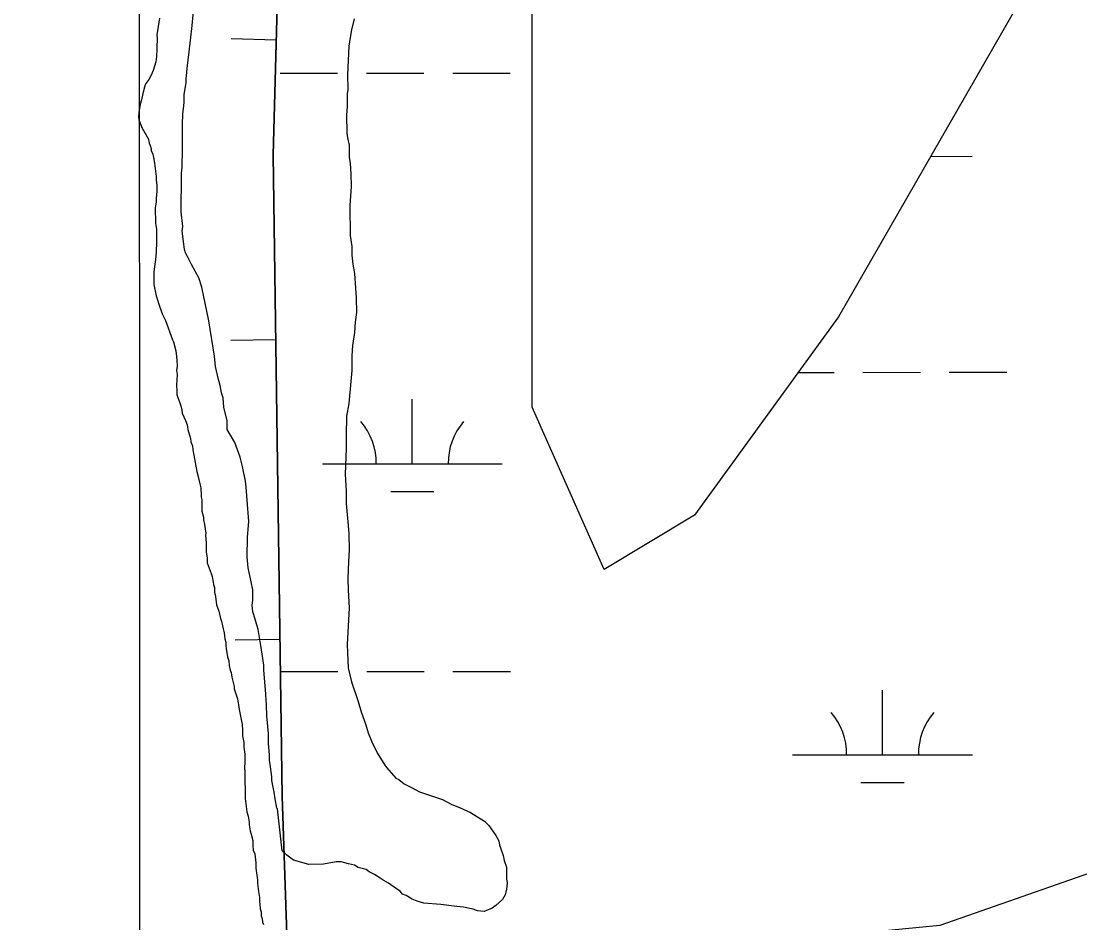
# Model space of a CAD drawing. Extents: x 3279314 to 3317160, y 734079 to 759431.
# Drawn here: x 3296505 to 3297094, y 749061 to 749562 of the extents above; entities that cross this region are included whole.
import ezdxf

# ---------------------------------------------------------------- set-up
doc = ezdxf.new("R2010")
doc.units = 0
for name, color, linetype in [('V-BORW-LINE', 7, 'Continuous'), ('V-GRID-MAJR', 7, 'Continuous'), ('V-SITE-VEGE', 7, 'Continuous'), ('V-UTIL-LINE', 7, 'Continuous'), ('V-WETL-SWMP', 7, 'Continuous')]:
    doc.layers.add(name, color=color, linetype=linetype)

msp = doc.modelspace()

# ---------------------------------------------------------------- linework, layer by layer
at = {"layer": 'V-BORW-LINE'}
for p, q in [((3296647, 749551.72), (3296622.01, 749552.41)), ((3296646.72, 749385.15), (3296621.73, 749384.79)), ((3296649.13, 749218.57), (3296624.13, 749218.21))]:
    msp.add_line(p, q, dxfattribs=at)
for points in [[(3296598.7, 750050.92), (3296651.61, 749925.69), (3296652.81, 749762.19), (3296645.24, 749488), (3296650.39, 749131.3), (3296658.96, 748873.52), (3296644.56, 748745.92), (3296604.44, 748735.23), (3296606.03, 748681.21), (3296671.91, 748563.01), (3296633.29, 748405.36), (3296664.96, 748197.73), (3296690.27, 748066.54), (3296690.72, 747931.25), (3296615.19, 747805.34), (3296579.92, 747680.55), (3296514.36, 747562.31)], [(3296514.36, 747562.31), (3296579.92, 747680.55), (3296615.19, 747805.34), (3296690.72, 747931.25), (3296690.27, 748066.54), (3296664.96, 748197.73), (3296633.29, 748405.36), (3296671.91, 748563.01), (3296606.03, 748681.21), (3296604.44, 748735.23), (3296644.56, 748745.92), (3296658.96, 748873.52), (3296650.39, 749131.3), (3296645.24, 749488), (3296652.81, 749762.19), (3296651.61, 749925.69), (3296598.7, 750050.92)]]:
    msp.add_lwpolyline(points, dxfattribs=at)
at = {"layer": 'V-GRID-MAJR'}
msp.add_spline([(3296575.29, 739462.57), (3296572.65, 745521.02), (3296570, 751582.85), (3296567.36, 757644.71), (3296567.36, 757648.05)], degree=3, dxfattribs=at)
at = {"layer": 'V-SITE-VEGE'}
for points in [[(3296629.91, 749306.46), (3296628.17, 749314.61), (3296626.88, 749319.89), (3296623.93, 749328.02), (3296619.76, 749335.31), (3296619.7, 749340.21), (3296617.97, 749347.53), (3296617.5, 749352.83), (3296616.65, 749355.68), (3296615.78, 749359.75), (3296614.92, 749363), (3296613.2, 749370.32), (3296612.72, 749376.03), (3296609.62, 749395.58), (3296605.72, 749414.3), (3296604.02, 749419.58), (3296599.85, 749426.88), (3296597.75, 749431.34), (3296596.5, 749433.37), (3296596.07, 749435.4), (3296595.62, 749438.25), (3296594.72, 749445.59), (3296595.1, 749448.04), (3296594.18, 749456.19), (3296594.11, 749461.49), (3296594.4, 749470.88), (3296594.32, 749477.82), (3296594.69, 749481.09), (3296594.97, 749491.29), (3296594.8, 749504.76), (3296595.14, 749510.47), (3296595.87, 749517.01), (3296595.82, 749521.5), (3296596.96, 749528.04), (3296596.94, 749530.08), (3296597.66, 749537.84), (3296598.4, 749543.57), (3296600.24, 749559.91), (3296601.31, 749571.76)], [(3296690.37, 749563.48), (3296688.82, 749557.34), (3296688.05, 749553.25), (3296687.3, 749548.34), (3296686.68, 749532.42), (3296686.78, 749524.26), (3296686.4, 749521.81), (3296686.49, 749514.87), (3296686.14, 749509.97), (3296686.26, 749500.18), (3296686.71, 749497.33), (3296687.57, 749493.26), (3296687.65, 749486.73), (3296688.11, 749483.06), (3296688.59, 749477.36), (3296688.67, 749470.42), (3296687.99, 749459.8), (3296688.2, 749443.07), (3296689.09, 749436.96), (3296689.15, 749432.07), (3296689.62, 749427.18), (3296690.5, 749421.88), (3296691.01, 749413.73), (3296691.48, 749408.43), (3296691.58, 749400.27), (3296690.83, 749394.95), (3296690.5, 749389.24), (3296689.36, 749381.88), (3296689.03, 749376.16), (3296689.13, 749368), (3296687.32, 749349.62), (3296686.18, 749342.67), (3296685.91, 749331.65), (3296685.99, 749324.71), (3296685.36, 749310.42), (3296685.88, 749301.04), (3296685.96, 749294.1), (3296686.91, 749283.92), (3296687.4, 749277.39), (3296687.51, 749268.42), (3296687.18, 749261.88), (3296686.89, 749252.49), (3296686.97, 749245.96), (3296687.5, 749236.18), (3296686.53, 749215.76)], [(3296686.53, 749215.76), (3296686.59, 749211.28), (3296687.1, 749202.72), (3296688.83, 749194.98), (3296692.64, 749184.01), (3296694.34, 749178.32), (3296696.88, 749171.01), (3296698.16, 749166.53), (3296700.26, 749161.66), (3296703.19, 749155.58), (3296707.36, 749148.69), (3296708.6, 749147.08), (3296713.57, 749141.43), (3296715.21, 749140.63), (3296718.1, 749138.22), (3296722.2, 749136.23), (3296726.72, 749133.83), (3296730, 749132.65), (3296736.14, 749130.69), (3296739.42, 749129.5), (3296744.76, 749126.71), (3296748.87, 749125.13), (3296755.02, 749122.35), (3296762.83, 749117.55), (3296765.31, 749115.14), (3296769.05, 749109.47), (3296770.72, 749106.63), (3296771.16, 749104.19), (3296772, 749102.16), (3296773.27, 749098.5), (3296773.71, 749095.65), (3296774.98, 749092), (3296775.06, 749085.47), (3296775.5, 749083.03), (3296775.13, 749079.76), (3296774.36, 749076.48), (3296772.76, 749074.01), (3296769.13, 749070.7), (3296767.11, 749069.05), (3296762.64, 749067.36), (3296758.96, 749067.72), (3296756.5, 749068.51), (3296751.19, 749069.67), (3296747.51, 749070.03), (3296738.52, 749071.14), (3296729.12, 749071.84), (3296725.44, 749073.02), (3296722.56, 749074.21), (3296719.27, 749076.21), (3296717.23, 749076.99), (3296715.98, 749078.61), (3296713.93, 749079.81), (3296709.4, 749083.02), (3296706.52, 749084.62), (3296704.87, 749085.82), (3296701.58, 749087.82), (3296698.71, 749089.42), (3296697.06, 749090.62), (3296692.56, 749091.79), (3296690.5, 749092.99), (3296687.23, 749093.76), (3296683.13, 749094.94), (3296680.28, 749094.9), (3296673.36, 749093.59), (3296665.2, 749093.49), (3296656.6, 749095.83), (3296652.89, 749098.64), (3296650.41, 749101.06), (3296647.68, 749124.28), (3296647.26, 749124.69), (3296646.38, 749129.98), (3296645.93, 749133.65), (3296644.62, 749140.16), (3296644.6, 749142.2), (3296643.69, 749149.13), (3296643.26, 749151.16), (3296643.22, 749154.42), (3296642.74, 749160.54), (3296642.67, 749166.25), (3296641.73, 749176.03), (3296641.65, 749182.15), (3296641.14, 749190.72), (3296640.68, 749194.79), (3296640.19, 749201.72), (3296640.16, 749204.17), (3296639.26, 749210.28), (3296638.39, 749215.17), (3296637.05, 749224.13), (3296635.35, 749229.82), (3296634.07, 749233.88), (3296633.62, 749237.55), (3296633.99, 749240.41), (3296633.92, 749246.12), (3296633.05, 749250.6), (3296631.32, 749258.33), (3296630.84, 749264.45), (3296631.11, 749275.47), (3296631.82, 749284.05), (3296630.85, 749295.87), (3296630.35, 749303.21), (3296629.91, 749306.46)]]:
    msp.add_lwpolyline(points, dxfattribs=at)
at = {"layer": 'V-UTIL-LINE'}
msp.add_lwpolyline([(3304027.97, 750945.74), (3303894.99, 750732.75), (3303249.65, 750691.96), (3302193.31, 750688.38), (3301481.02, 750622.34), (3300650.44, 750327.65), (3299421.61, 749903.28), (3298370.37, 749534.8), (3297016.1, 749059.45), (3296218.35, 748982.83)], dxfattribs=at)
at = {"layer": 'V-WETL-SWMP'}
for p, q in [((3296649.14, 749533.35), (3296681.14, 749533.37)), ((3296697.14, 749533.37), (3296729.14, 749533.39)), ((3296745.14, 749533.4), (3296777.14, 749533.42)), ((3297010.99, 749487.1), (3297034.01, 749487.12)), ((3296937.28, 749367), (3296957.23, 749367.01)), ((3296973.23, 749367.01), (3297005.23, 749367.03)), ((3297021.23, 749367.04), (3297053.23, 749367.05)), ((3296722.66, 749316.14), (3296722.65, 749352.14)), ((3296672.66, 749316.12), (3296772.66, 749316.17)), ((3296710.67, 749300.71), (3296734.67, 749300.72)), ((3296649.31, 749200.67), (3296681.31, 749200.69)), ((3296697.31, 749200.7), (3296729.31, 749200.72)), ((3296745.31, 749200.72), (3296777.31, 749200.74)), ((3296984.18, 749154.42), (3296984.16, 749190.42)), ((3296934.18, 749154.39), (3297034.18, 749154.44)), ((3296972.19, 749138.98), (3296996.19, 749138.99))]:
    msp.add_line(p, q, dxfattribs=at)
for points in [[(3297420.68, 750200.17), (3296959.73, 749397.88), (3296879.57, 749287.57), (3296829.46, 749257.48), (3296789.38, 749347.74), (3296789.38, 749698.74), (3296759.32, 749989.57), (3296729.26, 750099.89), (3296709.21, 750270.37), (3296689.17, 750501.03), (3296769.34, 750671.52), (3296889.59, 750741.71), (3297019.85, 750842), (3297100.02, 750992.43)], [(3297420.68, 750200.17), (3296959.73, 749397.88), (3296879.57, 749287.57), (3296829.46, 749257.48), (3296789.38, 749347.74), (3296789.38, 749698.74), (3296759.32, 749989.57), (3296729.26, 750099.89), (3296709.21, 750270.37), (3296689.17, 750501.03), (3296769.34, 750671.52), (3296889.59, 750741.71), (3297019.85, 750842), (3297100.02, 750992.43)], [(3296582.01, 749563.88), (3296580.58, 749554.61), (3296580.86, 749552.56), (3296580.87, 749551.53), (3296580.65, 749548.7), (3296580.68, 749546.64), (3296580.47, 749542.53), (3296579.99, 749539.69), (3296578.51, 749534.79), (3296577.52, 749532.21), (3296576.26, 749529.88), (3296574.49, 749527.54), (3296573.99, 749526.25), (3296572.76, 749522.12), (3296572.03, 749518.52), (3296571.29, 749516.19), (3296570.57, 749511.56), (3296570.35, 749509.24), (3296570.62, 749507.45), (3296572.48, 749502.84), (3296575.9, 749496.71), (3296576.44, 749494.41), (3296576.97, 749493.13), (3296577.51, 749491.34), (3296577.52, 749490.31), (3296578.32, 749488.26), (3296578.85, 749486.47), (3296579.41, 749483.39), (3296580.27, 749475.95), (3296580.29, 749473.89), (3296580.59, 749471.07), (3296580.63, 749467.73), (3296580.17, 749463.61), (3296580.19, 749461.81), (3296579.72, 749458.46), (3296579.82, 749449.98), (3296580.38, 749446.65), (3296580.48, 749438.42), (3296580.05, 749431.22), (3296578.87, 749422.98), (3296578.96, 749415.78), (3296580.32, 749409.63), (3296582.2, 749403.23), (3296583.79, 749399.14), (3296585.38, 749395.81), (3296589.37, 749385.07), (3296589.89, 749384.05), (3296591.24, 749378.92), (3296591.54, 749375.84), (3296591.82, 749373.79), (3296591.86, 749370.45), (3296591.63, 749368.13), (3296591.92, 749365.82), (3296591.48, 749359.9), (3296591.78, 749356.56), (3296591.8, 749354.51), (3296593.4, 749350.16), (3296593.94, 749348.36), (3296594.48, 749346.06), (3296594.76, 749344.26), (3296596.61, 749340.17), (3296597.41, 749337.87)], [(3296582.01, 749563.88), (3296580.58, 749554.61), (3296580.86, 749552.56), (3296580.87, 749551.53), (3296580.65, 749548.7), (3296580.68, 749546.64), (3296580.47, 749542.53), (3296579.99, 749539.69), (3296578.51, 749534.79), (3296577.52, 749532.21), (3296576.26, 749529.88), (3296574.49, 749527.54), (3296573.99, 749526.25), (3296572.76, 749522.12), (3296572.03, 749518.52), (3296571.29, 749516.19), (3296570.57, 749511.56), (3296570.35, 749509.24), (3296570.62, 749507.45), (3296572.48, 749502.84), (3296575.9, 749496.71), (3296576.44, 749494.41), (3296576.97, 749493.13), (3296577.51, 749491.34), (3296577.52, 749490.31), (3296578.32, 749488.26), (3296578.85, 749486.47), (3296579.41, 749483.39), (3296580.27, 749475.95), (3296580.29, 749473.89), (3296580.59, 749471.07), (3296580.63, 749467.73), (3296580.17, 749463.61), (3296580.19, 749461.81), (3296579.72, 749458.46), (3296579.82, 749449.98), (3296580.38, 749446.65), (3296580.48, 749438.42), (3296580.05, 749431.22), (3296578.87, 749422.98), (3296578.96, 749415.78), (3296580.32, 749409.63), (3296582.2, 749403.23), (3296583.79, 749399.14), (3296585.38, 749395.81), (3296589.37, 749385.07), (3296589.89, 749384.05), (3296591.24, 749378.92), (3296591.54, 749375.84), (3296591.82, 749373.79), (3296591.86, 749370.45), (3296591.63, 749368.13), (3296591.92, 749365.82), (3296591.48, 749359.9), (3296591.78, 749356.56), (3296591.8, 749354.51), (3296593.4, 749350.16), (3296593.94, 749348.36), (3296594.48, 749346.06), (3296594.76, 749344.26), (3296596.61, 749340.17), (3296597.41, 749337.87)], [(3296597.41, 749337.87), (3296597.95, 749335.31), (3296599.3, 749330.18), (3296599.58, 749328.39), (3296600.38, 749326.08), (3296600.66, 749324.03), (3296602.87, 749311.97), (3296603.68, 749309.16), (3296603.96, 749307.36), (3296604.76, 749304.29), (3296605.04, 749302.75), (3296605.05, 749301.72), (3296605.34, 749299.67), (3296605.36, 749297.61), (3296605.64, 749296.07), (3296605.71, 749289.9), (3296606.53, 749286.57), (3296606.55, 749285.03), (3296607.09, 749282.47), (3296607.92, 749277.59), (3296607.68, 749276.31), (3296607.99, 749272.2), (3296608.05, 749267.06), (3296608.61, 749263.98), (3296608.64, 749261.15), (3296610.77, 749255.27), (3296611.31, 749253.47), (3296612.13, 749249.11), (3296612.67, 749247.32), (3296612.7, 749244.75), (3296613.24, 749242.44), (3296613.81, 749237.82), (3296615.15, 749234.24), (3296615.97, 749230.14), (3296616.5, 749228.6), (3296617.05, 749226.04), (3296617.58, 749224.5), (3296618.12, 749222.2), (3296618.42, 749218.86), (3296618.96, 749217.07), (3296618.98, 749215.01), (3296619.26, 749213.47), (3296619.83, 749208.85), (3296620.63, 749206.55), (3296620.92, 749203.98), (3296621.46, 749201.42), (3296621.99, 749200.14), (3296622.28, 749197.57), (3296623.63, 749192.45), (3296623.65, 749191.16), (3296625.52, 749185.53), (3296626.07, 749182.2), (3296626.36, 749179.63), (3296628.01, 749171.17), (3296628.3, 749168.09), (3296628.34, 749165), (3296628.91, 749161.15), (3296628.94, 749158.58), (3296629.5, 749154.73), (3296629.56, 749149.85), (3296629.33, 749147.54), (3296629.63, 749144.45), (3296629.81, 749130.06), (3296630.67, 749122.62), (3296631.47, 749120.32), (3296632.02, 749116.98), (3296632.04, 749115.44), (3296632.6, 749112.1), (3296633.14, 749110.31), (3296633.95, 749106.72), (3296633.98, 749103.9), (3296634.27, 749101.33), (3296635.07, 749099.28), (3296635.65, 749094.41), (3296635.68, 749091.32), (3296636.54, 749084.91), (3296636.56, 749082.85), (3296637.13, 749078.49), (3296637.68, 749075.15), (3296637.71, 749072.84), (3296637.99, 749071.3), (3296638.02, 749068.73), (3296638.55, 749067.19), (3296638.58, 749064.88), (3296639.12, 749063.35), (3296639.4, 749061.29), (3296639.93, 749060.01)], [(3296597.41, 749337.87), (3296597.95, 749335.31), (3296599.3, 749330.18), (3296599.58, 749328.39), (3296600.38, 749326.08), (3296600.66, 749324.03), (3296602.87, 749311.97), (3296603.68, 749309.16), (3296603.96, 749307.36), (3296604.76, 749304.29), (3296605.04, 749302.75), (3296605.05, 749301.72), (3296605.34, 749299.67), (3296605.36, 749297.61), (3296605.64, 749296.07), (3296605.71, 749289.9), (3296606.53, 749286.57), (3296606.55, 749285.03), (3296607.09, 749282.47), (3296607.92, 749277.59), (3296607.68, 749276.31), (3296607.99, 749272.2), (3296608.05, 749267.06), (3296608.61, 749263.98), (3296608.64, 749261.15), (3296610.77, 749255.27), (3296611.31, 749253.47), (3296612.13, 749249.11), (3296612.67, 749247.32), (3296612.7, 749244.75), (3296613.24, 749242.44), (3296613.81, 749237.82), (3296615.15, 749234.24), (3296615.97, 749230.14), (3296616.5, 749228.6), (3296617.05, 749226.04), (3296617.58, 749224.5), (3296618.12, 749222.2), (3296618.42, 749218.86), (3296618.96, 749217.07), (3296618.98, 749215.01), (3296619.26, 749213.47), (3296619.83, 749208.85), (3296620.63, 749206.55), (3296620.92, 749203.98), (3296621.46, 749201.42), (3296621.99, 749200.14), (3296622.28, 749197.57), (3296623.63, 749192.45), (3296623.65, 749191.16), (3296625.52, 749185.53), (3296626.07, 749182.2), (3296626.36, 749179.63), (3296628.01, 749171.17), (3296628.3, 749168.09), (3296628.34, 749165), (3296628.91, 749161.15), (3296628.94, 749158.58), (3296629.5, 749154.73), (3296629.56, 749149.85), (3296629.33, 749147.54), (3296629.63, 749144.45), (3296629.81, 749130.06), (3296630.67, 749122.62), (3296631.47, 749120.32), (3296632.02, 749116.98), (3296632.04, 749115.44), (3296632.6, 749112.1), (3296633.14, 749110.31), (3296633.95, 749106.72), (3296633.98, 749103.9), (3296634.27, 749101.33), (3296635.07, 749099.28), (3296635.65, 749094.41), (3296635.68, 749091.32), (3296636.54, 749084.91), (3296636.56, 749082.85), (3296637.13, 749078.49), (3296637.68, 749075.15), (3296637.71, 749072.84), (3296637.99, 749071.3), (3296638.02, 749068.73), (3296638.55, 749067.19), (3296638.58, 749064.88), (3296639.12, 749063.35), (3296639.4, 749061.29), (3296639.93, 749060.01)]]:
    msp.add_lwpolyline(points, dxfattribs=at)
for centre, start, end in [((3296667.42, 749316.59), 359.25735, 40.801), ((3296777.91, 749316.65), 139.25734, 180.801), ((3296928.94, 749154.86), 359.25735, 40.801), ((3297039.42, 749154.92), 139.25734, 180.801)]:
    msp.add_arc(centre, 35.25, start, end, dxfattribs=at)

doc.saveas('drawing.dxf')
